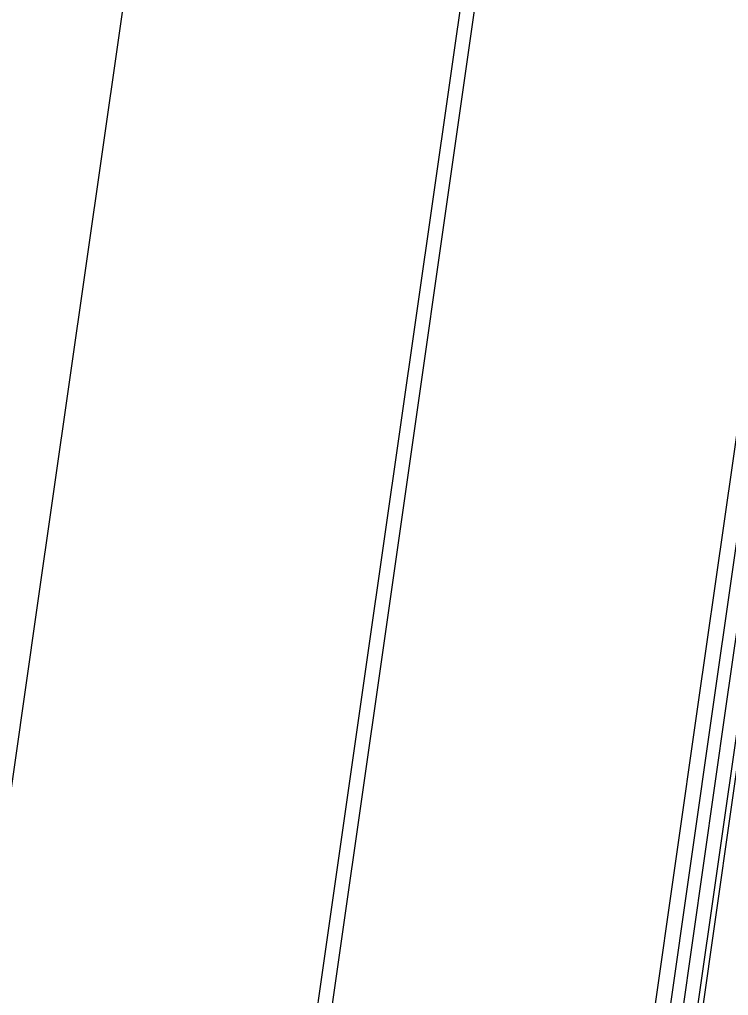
# Model space of a CAD drawing. Extents: x 1797478 to 1808916, y 246529 to 250952.
# Drawn here: x 1797917.93 to 1797943.4, y 249176.53 to 249211.59 of the extents above; entities that cross this region are included whole.
import ezdxf

# ---------------------------------------------------------------- set-up
doc = ezdxf.new("R2010")
doc.units = 0
for name, color, linetype in [('1', 7, 'Continuous'), ('EDPV-LINE', 7, 'Continuous'), ('SHDR-UPAV', 7, 'Continuous')]:
    doc.layers.add(name, color=color, linetype=linetype)

msp = doc.modelspace()

# ---------------------------------------------------------------- linework, layer by layer
for points in [[(1797867.456, 248818.869), (1797870.168, 248843.736), (1797872.881, 248868.602), (1797873.647, 248877.853), (1797873.648, 248877.856), (1797876.12, 248893.393), (1797879.656, 248918.142), (1797883.193, 248942.89), (1797886.729, 248967.639), (1797890.265, 248992.388), (1797893.801, 249017.136), (1797897.337, 249041.885), (1797900.873, 249066.633), (1797904.41, 249091.382), (1797907.946, 249116.131), (1797911.482, 249140.879), (1797915.018, 249165.628), (1797918.554, 249190.377), (1797922.09, 249215.125), (1797925.627, 249239.874), (1797929.163, 249264.623)], [(1797867.456, 248818.869), (1797870.168, 248843.736), (1797872.881, 248868.602), (1797873.647, 248877.853), (1797873.648, 248877.856), (1797876.12, 248893.393), (1797879.656, 248918.142), (1797883.193, 248942.89), (1797886.729, 248967.639), (1797890.265, 248992.388), (1797893.801, 249017.136), (1797897.337, 249041.885), (1797900.873, 249066.633), (1797904.41, 249091.382), (1797907.946, 249116.131), (1797911.482, 249140.879), (1797915.018, 249165.628), (1797918.554, 249190.377), (1797922.09, 249215.125), (1797925.627, 249239.874), (1797929.163, 249264.623)], [(1797867.456, 248818.869), (1797870.168, 248843.736), (1797872.881, 248868.602), (1797873.647, 248877.853), (1797873.648, 248877.856), (1797876.12, 248893.393), (1797879.656, 248918.142), (1797883.193, 248942.89), (1797886.729, 248967.639), (1797890.265, 248992.388), (1797893.801, 249017.136), (1797897.337, 249041.885), (1797900.873, 249066.633), (1797904.41, 249091.382), (1797907.946, 249116.131), (1797911.482, 249140.879), (1797915.018, 249165.628), (1797918.554, 249190.377), (1797922.09, 249215.125), (1797925.627, 249239.874), (1797929.163, 249264.623)], [(1797867.456, 248818.869), (1797870.168, 248843.736), (1797872.881, 248868.602), (1797873.647, 248877.853), (1797873.648, 248877.856), (1797876.12, 248893.393), (1797879.656, 248918.142), (1797883.193, 248942.89), (1797886.729, 248967.639), (1797890.265, 248992.388), (1797893.801, 249017.136), (1797897.337, 249041.885), (1797900.873, 249066.633), (1797904.41, 249091.382), (1797907.946, 249116.131), (1797911.482, 249140.879), (1797915.018, 249165.628), (1797918.554, 249190.377), (1797922.09, 249215.125), (1797925.627, 249239.874), (1797929.163, 249264.623)], [(1797880.274, 248817.038), (1797882.606, 248841.958), (1797884.938, 248866.879), (1797885.802, 248876.116), (1797885.803, 248876.12), (1797888, 248891.696), (1797891.536, 248916.444), (1797895.072, 248941.193), (1797898.608, 248965.942), (1797902.144, 248990.69), (1797905.68, 249015.439), (1797909.217, 249040.187), (1797912.753, 249064.936), (1797916.289, 249089.685), (1797919.825, 249114.433), (1797923.361, 249139.182), (1797926.897, 249163.931), (1797930.434, 249188.679), (1797933.97, 249213.428), (1797937.506, 249238.177), (1797941.042, 249262.925)], [(1797880.274, 248817.038), (1797882.606, 248841.958), (1797884.938, 248866.879), (1797885.802, 248876.116), (1797885.803, 248876.12), (1797888, 248891.696), (1797891.536, 248916.444), (1797895.072, 248941.193), (1797898.608, 248965.942), (1797902.144, 248990.69), (1797905.68, 249015.439), (1797909.217, 249040.187), (1797912.753, 249064.936), (1797916.289, 249089.685), (1797919.825, 249114.433), (1797923.361, 249139.182), (1797926.897, 249163.931), (1797930.434, 249188.679), (1797933.97, 249213.428), (1797937.506, 249238.177), (1797941.042, 249262.925)], [(1797880.274, 248817.038), (1797882.606, 248841.958), (1797884.938, 248866.879), (1797885.802, 248876.116), (1797885.803, 248876.12), (1797888, 248891.696), (1797891.536, 248916.444), (1797895.072, 248941.193), (1797898.608, 248965.942), (1797902.144, 248990.69), (1797905.68, 249015.439), (1797909.217, 249040.187), (1797912.753, 249064.936), (1797916.289, 249089.685), (1797919.825, 249114.433), (1797923.361, 249139.182), (1797926.897, 249163.931), (1797930.434, 249188.679), (1797933.97, 249213.428), (1797937.506, 249238.177), (1797941.042, 249262.925)], [(1797880.274, 248817.038), (1797882.606, 248841.958), (1797884.938, 248866.879), (1797885.802, 248876.116), (1797885.803, 248876.12), (1797888, 248891.696), (1797891.536, 248916.444), (1797895.072, 248941.193), (1797898.608, 248965.942), (1797902.144, 248990.69), (1797905.68, 249015.439), (1797909.217, 249040.187), (1797912.753, 249064.936), (1797916.289, 249089.685), (1797919.825, 249114.433), (1797923.361, 249139.182), (1797926.897, 249163.931), (1797930.434, 249188.679), (1797933.97, 249213.428), (1797937.506, 249238.177), (1797941.042, 249262.925)], [(1797880.78, 248816.965), (1797883.112, 248841.886), (1797885.444, 248866.807), (1797886.308, 248876.044), (1797886.309, 248876.047), (1797888.506, 248891.623), (1797892.042, 248916.372), (1797895.578, 248941.121), (1797899.114, 248965.869), (1797902.65, 248990.618), (1797906.186, 249015.367), (1797909.723, 249040.115), (1797913.259, 249064.864), (1797916.795, 249089.612), (1797920.331, 249114.361), (1797923.867, 249139.11), (1797927.403, 249163.858), (1797930.939, 249188.607), (1797934.476, 249213.356), (1797938.012, 249238.104), (1797941.548, 249262.853)], [(1797892.686, 248815.264), (1797895.018, 248840.185), (1797897.35, 248865.106), (1797898.214, 248874.342), (1797898.214, 248874.346), (1797900.411, 248889.922), (1797903.948, 248914.671), (1797907.484, 248939.419), (1797911.02, 248964.168), (1797914.556, 248988.917), (1797918.092, 249013.665), (1797921.628, 249038.414), (1797925.165, 249063.163), (1797928.701, 249087.911), (1797932.237, 249112.66), (1797935.773, 249137.409), (1797939.309, 249162.157), (1797942.845, 249186.906), (1797946.382, 249211.655), (1797949.918, 249236.403), (1797953.454, 249261.152)], [(1797893.144, 248815.199), (1797895.475, 248840.12), (1797897.807, 248865.04), (1797898.671, 248874.277), (1797898.672, 248874.281), (1797900.869, 248889.857), (1797904.405, 248914.605), (1797907.941, 248939.354), (1797911.477, 248964.103), (1797915.014, 248988.851), (1797918.55, 249013.6), (1797922.086, 249038.349), (1797925.622, 249063.097), (1797929.158, 249087.846), (1797932.694, 249112.595), (1797936.231, 249137.343), (1797939.767, 249162.092), (1797943.303, 249186.841), (1797946.839, 249211.589), (1797950.375, 249236.338), (1797953.911, 249261.087)], [(1797893.659, 248815.125), (1797895.991, 248840.046), (1797898.323, 248864.967), (1797899.187, 248874.203), (1797899.187, 248874.207), (1797901.384, 248889.783), (1797904.921, 248914.532), (1797908.457, 248939.28), (1797911.993, 248964.029), (1797915.529, 248988.778), (1797919.065, 249013.526), (1797922.601, 249038.275), (1797926.138, 249063.024), (1797929.674, 249087.772), (1797933.21, 249112.521), (1797936.746, 249137.27), (1797940.282, 249162.018), (1797943.818, 249186.767), (1797947.355, 249211.516), (1797950.891, 249236.264), (1797954.427, 249261.013)]]:
    msp.add_lwpolyline(points)
at = {"layer": '1'}
msp.add_lwpolyline([(1797867.456, 248818.869), (1797870.168, 248843.736), (1797872.881, 248868.602), (1797873.647, 248877.853), (1797873.648, 248877.856), (1797876.12, 248893.393), (1797879.656, 248918.142), (1797883.193, 248942.89), (1797886.729, 248967.639), (1797890.265, 248992.388), (1797893.801, 249017.136), (1797897.337, 249041.885), (1797900.873, 249066.633), (1797904.41, 249091.382), (1797907.946, 249116.131), (1797911.482, 249140.879), (1797915.018, 249165.628), (1797918.554, 249190.377), (1797922.09, 249215.125), (1797925.627, 249239.874), (1797929.163, 249264.623)], dxfattribs=at)
at = {"layer": 'EDPV-LINE'}
msp.add_lwpolyline([(1797880.274, 248817.038), (1797882.606, 248841.958), (1797884.938, 248866.879), (1797885.802, 248876.116), (1797885.803, 248876.12), (1797888, 248891.696), (1797891.536, 248916.444), (1797895.072, 248941.193), (1797898.608, 248965.942), (1797902.144, 248990.69), (1797905.68, 249015.439), (1797909.217, 249040.187), (1797912.753, 249064.936), (1797916.289, 249089.685), (1797919.825, 249114.433), (1797923.361, 249139.182), (1797926.897, 249163.931), (1797930.434, 249188.679), (1797933.97, 249213.428), (1797937.506, 249238.177), (1797941.042, 249262.925)], dxfattribs=at)
msp.add_lwpolyline([(1797880.274, 248817.038), (1797882.606, 248841.958), (1797884.938, 248866.879), (1797885.802, 248876.116), (1797885.803, 248876.12), (1797888, 248891.696), (1797891.536, 248916.444), (1797895.072, 248941.193), (1797898.608, 248965.942), (1797902.144, 248990.69), (1797905.68, 249015.439), (1797909.217, 249040.187), (1797912.753, 249064.936), (1797916.289, 249089.685), (1797919.825, 249114.433), (1797923.361, 249139.182), (1797926.897, 249163.931), (1797930.434, 249188.679), (1797933.97, 249213.428), (1797937.506, 249238.177), (1797941.042, 249262.925)], dxfattribs=at)
at = {"layer": 'SHDR-UPAV'}
for points in [[(1797892.154, 248815.34), (1797894.485, 248840.261), (1797896.817, 248865.182), (1797897.682, 248874.418), (1797897.682, 248874.422), (1797899.879, 248889.998), (1797903.415, 248914.747), (1797906.951, 248939.496), (1797910.487, 248964.244), (1797914.024, 248988.993), (1797917.56, 249013.741), (1797921.096, 249038.49), (1797924.632, 249063.239), (1797928.168, 249087.987), (1797931.704, 249112.736), (1797935.241, 249137.485), (1797938.777, 249162.233), (1797942.313, 249186.982), (1797945.849, 249211.731), (1797949.385, 249236.479), (1797952.921, 249261.228)], [(1797892.154, 248815.34), (1797894.485, 248840.261), (1797896.817, 248865.182), (1797897.682, 248874.418), (1797897.682, 248874.422), (1797899.879, 248889.998), (1797903.415, 248914.747), (1797906.951, 248939.496), (1797910.487, 248964.244), (1797914.024, 248988.993), (1797917.56, 249013.741), (1797921.096, 249038.49), (1797924.632, 249063.239), (1797928.168, 249087.987), (1797931.704, 249112.736), (1797935.241, 249137.485), (1797938.777, 249162.233), (1797942.313, 249186.982), (1797945.849, 249211.731), (1797949.385, 249236.479), (1797952.921, 249261.228)], [(1797893.837, 248815.1), (1797896.168, 248840.021), (1797898.5, 248864.941), (1797899.364, 248874.178), (1797899.365, 248874.182), (1797901.562, 248889.758), (1797905.098, 248914.506), (1797908.634, 248939.255), (1797912.17, 248964.004), (1797915.706, 248988.752), (1797919.243, 249013.501), (1797922.779, 249038.25), (1797926.315, 249062.998), (1797929.851, 249087.747), (1797933.387, 249112.496), (1797936.923, 249137.244), (1797940.46, 249161.993), (1797943.996, 249186.742), (1797947.532, 249211.49), (1797951.068, 249236.239), (1797954.604, 249260.987)]]:
    msp.add_lwpolyline(points, dxfattribs=at)

doc.saveas('drawing.dxf')
